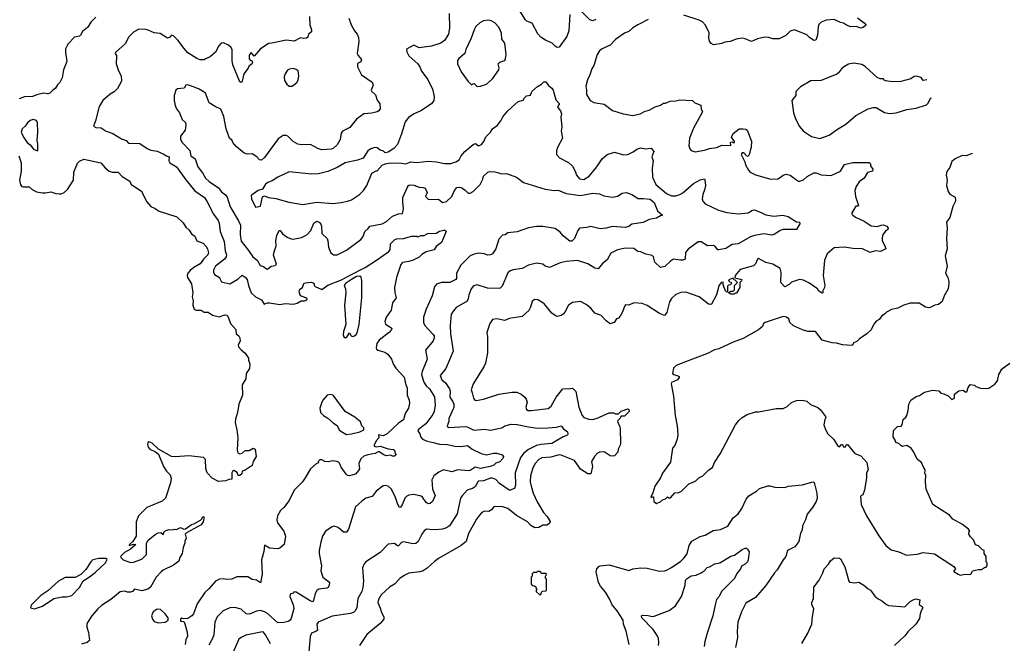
# Model space of a CAD drawing. Extents: x 1933546 to 2138868, y 524910 to 667279.
# Tile 450 of 466: x 2106111 to 2115737, y 608637 to 614735. Entities that reach past the tile are written whole.
import ezdxf

# ---------------------------------------------------------------- set-up
doc = ezdxf.new("R2010")
doc.units = 0

msp = doc.modelspace()

# ---------------------------------------------------------------- linework, layer by layer
at = {"layer": '0CON10XD'}
for points in [[(2110311.4, 614795), (2110313.1, 614655), (2110303.1, 614595), (2110265, 614530.8), (2110230, 614505), (2110137.5, 614475), (2110015, 614461.5), (2109965, 614485.8), (2109893, 614447), (2109895, 614420), (2109915, 614382.5), (2110004.2, 614305), (2110024.3, 614274.3), (2110040.6, 614230.6), (2110101.1, 614151.1), (2110145.4, 614055.4), (2110164.4, 613985), (2110160.6, 613945), (2110137, 613913), (2110033.3, 613845), (2109966.3, 613813.7), (2109910.9, 613779.1), (2109879.4, 613735), (2109845, 613620), (2109804.1, 613515.9), (2109770, 613475), (2109715, 613440), (2109683.6, 613433.6), (2109668.3, 613448.3), (2109635, 613460.8), (2109605, 613482), (2109583.9, 613483.9), (2109545, 613471.9), (2109515, 613454.3), (2109467.8, 613382.2), (2109415, 613360), (2109293.3, 613335), (2109215, 613288.6), (2109125, 613251.9), (2109031.3, 613228.7), (2108965, 613223.1), (2108745, 613247.1), (2108633.5, 613196.5), (2108580.2, 613159.8), (2108538.2, 613141.8), (2108515, 613126), (2108485, 613078.8), (2108443.9, 613066.1), (2108373.9, 613016.1), (2108376.7, 612985), (2108415, 612903.3), (2108465, 612912.5), (2108486, 613004), (2108505, 613013.8), (2108545, 612996), (2108615, 612986), (2108741.7, 612951.7), (2108878.3, 612928.3), (2109015, 612951.4), (2109175, 612937.1), (2109255, 612947.1), (2109315, 612959.2), (2109355.5, 612974.5), (2109433.8, 613025), (2109473.3, 613065), (2109506.2, 613115), (2109555, 613233.3), (2109595, 613257.5), (2109605, 613257.5), (2109655, 613311.2), (2109684.1, 613325.9), (2109735, 613334.2), (2109845, 613331.4), (2109885, 613324.4), (2109935, 613344.2), (2109995, 613340), (2110105, 613351.2), (2110185, 613345.8), (2110265, 613330), (2110325, 613330), (2110375, 613344), (2110406.2, 613365), (2110427.7, 613402.3), (2110464.2, 613445.8), (2110543.8, 613515), (2110565.7, 613525.7), (2110595, 613502), (2110625, 613513.8), (2110648, 613545), (2110669.7, 613590.3), (2110713.8, 613635), (2110735, 613666.7), (2110781.9, 613705), (2110815.5, 613745), (2110835, 613783.8), (2110885, 613843.8), (2110985.9, 613934.1), (2111033.3, 613946.7), (2111045, 613970), (2111065, 613990), (2111105, 613997.5), (2111118.3, 614031.7), (2111175, 614083.3), (2111212.5, 614105), (2111235, 614126.7), (2111255, 614127.5), (2111280.4, 614090.5), (2111314.2, 614064.2), (2111326, 614045), (2111352.3, 613952.3), (2111386.7, 613915), (2111386.7, 613905), (2111370, 613885), (2111371.2, 613875), (2111397.8, 613845), (2111406.4, 613815), (2111403.1, 613785), (2111410.8, 613685), (2111406.2, 613645), (2111417.5, 613575), (2111370, 613485), (2111358.3, 613451.7), (2111358.3, 613418.3), (2111390, 613385), (2111475, 613340), (2111515, 613303.3), (2111542, 613255), (2111556, 613215), (2111585, 613180), (2111625, 613172.9), (2111679.2, 613205), (2111754.3, 613295.7), (2111806.7, 613375), (2111855, 613416.7), (2111925, 613440), (2112014.1, 613414.1), (2112055, 613415.8), (2112107.6, 613442.4), (2112145, 613469.4), (2112185, 613481.9), (2112225, 613473.1), (2112285, 613477.5), (2112311.4, 613445), (2112292.1, 613395), (2112303.1, 613355), (2112294.3, 613284.3), (2112297.5, 613195), (2112330.8, 613125), (2112435, 613034.2), (2112485, 613012.5), (2112525.8, 613014.2), (2112565, 613025.7), (2112595, 613041.4), (2112697.3, 613132.7), (2112765, 613167.8), (2112805, 613178.8), (2112810.7, 613170.7), (2112815.6, 613115), (2112807.2, 613072.8), (2112788.1, 613025), (2112782.9, 612985), (2112790.3, 612960.3), (2112813.4, 612933.4), (2112943.9, 612873.9), (2113025, 612849.1), (2113135, 612836.4), (2113232.5, 612847.5), (2113275, 612872.9), (2113294.3, 612875.7), (2113365.8, 612845), (2113407.1, 612827.1), (2113485, 612814.1), (2113573, 612823), (2113625, 612810), (2113705, 612760), (2113730, 612755), (2113740, 612745), (2113705, 612682.5), (2113575, 612684.2), (2113545, 612672.5), (2113495, 612638), (2113465, 612628), (2113385, 612640.9), (2113295, 612624.5), (2113255, 612612.5), (2113135, 612544.4), (2113075, 612537.1), (2113015, 612497.5), (2112945, 612484.2), (2112935, 612486.2), (2112912, 612515), (2112895, 612525.7), (2112835, 612522.7), (2112775, 612564.5), (2112745, 612562.5), (2112645, 612490), (2112620.9, 612459.1), (2112617.1, 612392.9), (2112595, 612382.5), (2112572.4, 612382.4), (2112503.3, 612395), (2112472, 612375), (2112418.3, 612321.7), (2112375, 612311.2), (2112322, 612365), (2112306.7, 612415), (2112295, 612428.6), (2112231.2, 612441.2), (2112185, 612466), (2112155, 612468.8), (2112115, 612498), (2112035, 612501.2), (2111955, 612485.8), (2111889.3, 612450.7), (2111853.9, 612386.1), (2111809.1, 612350.9), (2111765, 612298.8), (2111734.2, 612304.2), (2111665, 612348.8), (2111565, 612381.1), (2111455, 612370), (2111395, 612356.9), (2111289.6, 612310.5), (2111247.5, 612325), (2111225, 612343.3), (2111165, 612353.8), (2111084.5, 612335.5), (2111025, 612301.1), (2110935, 612290.4), (2110905, 612278.5), (2110885, 612259.2), (2110829.4, 612130.6), (2110809.1, 612110.9), (2110793.4, 612106.6), (2110685, 612108.8), (2110585, 612143.1), (2110547.1, 612132.9), (2110525.4, 612104.5), (2110503.1, 612045), (2110496.5, 612005), (2110485, 611984.3), (2110379.1, 611920.9), (2110350.8, 611889.2), (2110330.8, 611855), (2110320, 611745), (2110321.4, 611665), (2110350, 611495), (2110277.5, 611325), (2110221.9, 611255), (2110237.3, 611215), (2110275, 611184.4), (2110313.6, 611125), (2110318.2, 611105), (2110315.3, 611045), (2110343.6, 611005), (2110356.2, 610976.2), (2110355, 610943.3), (2110305.7, 610835), (2110305.8, 610805), (2110288.8, 610765), (2110293.1, 610753.1), (2110307.3, 610747.3), (2110465, 610756.9), (2110485, 610754.3), (2110551.7, 610721.7), (2110655, 610731.9), (2110715, 610720), (2110825, 610743.5), (2110855, 610764.4), (2110915, 610780.5), (2110973.8, 610776.2), (2111085, 610752.7), (2111175, 610741.8), (2111275, 610742.7), (2111358.5, 610751.5), (2111405, 610763.8), (2111426.2, 610735), (2111466, 610705), (2111471.2, 610685), (2111467.7, 610672.3), (2111425, 610655.6), (2111315, 610592.5), (2111205, 610581)], [(2111488, 614785), (2111479.2, 614625), (2111458.8, 614571.2), (2111385, 614467.5), (2111367, 614463), (2111345, 614476.2), (2111316.6, 614506.6), (2111251.2, 614535), (2111205.8, 614565.8), (2111177.7, 614597.7), (2111120, 614700), (2111069.7, 614719.7), (2111055, 614732.5), (2110977.9, 614857.9)], [(2111745, 614737.5), (2111715, 614724.2), (2111684.5, 614734.5), (2111602.5, 614815)], [(2106855, 614760), (2106810, 614715), (2106775, 614657.5), (2106725, 614620), (2106706.4, 614583.6), (2106695, 614573.8), (2106647, 614563), (2106585, 614497.5), (2106572.5, 614475), (2106560.7, 614449.3), (2106558.8, 614415), (2106573, 614327), (2106538.8, 614245), (2106527.5, 614165), (2106505, 614120), (2106481.7, 614098.3), (2106463, 614067), (2106434.1, 614045.9), (2106406.7, 614015), (2106385, 614010.8), (2106345, 614015.8), (2106278.8, 614001.2), (2106235, 613984), (2106157.7, 613982.3), (2106105, 613960)], [(2108943.3, 614765), (2108948, 614685), (2108962.9, 614635), (2108962.5, 614615), (2108936, 614595), (2108929.5, 614565), (2108915, 614554.8), (2108885, 614550), (2108855, 614556.9), (2108795, 614523.5), (2108715, 614535.8), (2108575.5, 614504.5), (2108545, 614502.9), (2108461.9, 614448.1), (2108445, 614426.7), (2108405, 614380), (2108375, 614413.3), (2108355, 614389.2), (2108353.5, 614353.5), (2108365, 614340), (2108380, 614335), (2108387, 614313), (2108379.3, 614300.7), (2108353.3, 614285), (2108345, 614260), (2108303.3, 614205), (2108285.8, 614135), (2108275, 614121.2), (2108265, 614126.7), (2108194, 614295), (2108188, 614335), (2108188.8, 614445), (2108175, 614466.2), (2108145, 614490), (2108105, 614507.5), (2108080, 614505), (2108059.3, 614480.7), (2108025, 614417.5), (2107975, 614373.3), (2107926.4, 614353.6), (2107915, 614343.3), (2107875, 614343.8), (2107842.5, 614355), (2107755, 614410), (2107715, 614455.8), (2107662.1, 614532.1), (2107615, 614576), (2107595, 614582.5), (2107577.5, 614565), (2107555, 614554), (2107485, 614600), (2107425, 614606), (2107367.5, 614632.5), (2107345, 614639.1), (2107275, 614641.2), (2107225, 614613.8), (2107176, 614565), (2107145, 614503.8), (2107046.7, 614415), (2107043.8, 614405), (2107057.5, 614385), (2107056, 614305), (2107078.8, 614235), (2107103.8, 614185), (2107106.7, 614135), (2107067.7, 614062.3), (2107035, 614030), (2106995, 614006.2), (2106924.2, 613945), (2106888.8, 613885), (2106853.8, 613745), (2106833.3, 613695), (2106855, 613682.5), (2106907.7, 613677.7), (2106956.2, 613645), (2107022.4, 613622.4), (2107105, 613571.4), (2107152.5, 613555), (2107175, 613528.8), (2107285, 613523.1), (2107358, 613475), (2107395, 613458.9), (2107455, 613449.4), (2107515, 613423.1), (2107545, 613402.9), (2107572, 613395), (2107569.4, 613355), (2107577.5, 613335), (2107645.8, 613295.8), (2107735, 613168.6), (2107822.6, 613062.6), (2107917.1, 612997), (2107944.6, 612955), (2108004.6, 612835), (2108051.2, 612771.2), (2108061.8, 612745), (2108071.2, 612665), (2108108.8, 612565), (2108121.2, 612475), (2108133.8, 612435), (2108128.7, 612415), (2108113.1, 612395), (2108024.8, 612325.2), (2108004.7, 612285.3), (2108004.6, 612265), (2108014.5, 612245), (2108064, 612215), (2108072.3, 612197.7), (2108085, 612170.8), (2108165, 612152.2), (2108243.5, 612196.5), (2108285, 612236), (2108316.7, 612216.7), (2108334, 612194), (2108347.9, 612135), (2108375.6, 612065), (2108415, 612025.7), (2108475, 611996.7), (2108501.2, 611955), (2108535, 611966.7), (2108553.6, 611966.4), (2108655, 611948.8), (2108705, 611959.2), (2108785, 611954), (2108825, 611964.2), (2108863.1, 611986.9), (2108895, 611987.3), (2108917.5, 611995), (2108922, 612005), (2108910, 612015), (2108855.5, 612035.5), (2108844.3, 612075), (2108850.9, 612099.1), (2108876.7, 612115), (2108890, 612155), (2108905, 612163.3), (2108965, 612167.5), (2108981.7, 612161.7), (2108990, 612155), (2108990, 612135), (2109000, 612125), (2109065, 612096.2), (2109125, 612140.6), (2109257.2, 612192.8), (2109329.1, 612229.1), (2109487.5, 612312.5), (2109610.6, 612389.4), (2109721, 612469), (2109733.7, 612486.3), (2109735.8, 612545), (2109775, 612582.5), (2109795, 612592), (2109865, 612594.2), (2109945, 612617.1), (2109995, 612617.5), (2110005, 612612.5), (2110033.8, 612626.2), (2110065, 612626.2), (2110100, 612645), (2110182.3, 612647.7), (2110215, 612668), (2110257, 612677), (2110267, 612677), (2110280, 612665), (2110233.6, 612556.4), (2110181.7, 612518.3), (2110162.5, 612485), (2110085, 612464), (2110041.1, 612438.9), (2110015.7, 612414.3), (2109956.9, 612385), (2109915, 612370), (2109855, 612359.4), (2109838.2, 612341.8), (2109796.4, 612213.6), (2109776.4, 612115), (2109777.5, 612067.5), (2109792.9, 612015), (2109756.9, 611965), (2109743.5, 611895), (2109693.5, 611825), (2109681.1, 611785), (2109687.6, 611757.6), (2109740, 611725), (2109748.8, 611715), (2109746.2, 611705), (2109725, 611678.6), (2109625, 611602.9), (2109602.6, 611567.4), (2109596.6, 611526.6), (2109600, 611515), (2109613.9, 611503.9), (2109681.2, 611485), (2109710.6, 611465), (2109745.4, 611415.4), (2109764.2, 611365), (2109787, 611327), (2109869.1, 611239.1), (2109885.5, 611165.5), (2109899.2, 611135), (2109900, 611065), (2109918, 611015), (2109921.2, 610985), (2109911.2, 610935), (2109880.8, 610885), (2109865, 610823.8), (2109816.3, 610793.7), (2109705, 610685.7), (2109665, 610666.2), (2109620, 610675), (2109621.2, 610645), (2109595, 610616.7), (2109576.2, 610575), (2109577.5, 610565), (2109595, 610558.8), (2109634.3, 610565.7), (2109715, 610540), (2109765, 610533.3), (2109776.7, 610525), (2109783, 610493), (2109790, 610485), (2109785, 610473.3), (2109775, 610467.5), (2109755, 610467.5), (2109735, 610476.2), (2109695, 610471.9), (2109670.7, 610480.7), (2109625, 610511.2), (2109615, 610511.2), (2109585, 610493.8), (2109515, 610481.2), (2109475, 610466), (2109447.7, 610442.3), (2109426.7, 610395), (2109433.8, 610345), (2109424.1, 610325.9), (2109395, 610292.5), (2109333.6, 610276.4), (2109315, 610278.8), (2109301.4, 610291.4), (2109255, 610360), (2109239.2, 610399.2), (2109225, 610411.4), (2109175, 610422.9), (2109126.8, 610413.2), (2109094.3, 610414.3), (2109065, 610430), (2109045, 610430), (2109030, 610415), (2109032.5, 610405), (2109025, 610397.5), (2109008.8, 610391.2), (2108953.3, 610345), (2108903.3, 610255), (2108875, 610216.7), (2108793.3, 610135), (2108746.2, 610035), (2108693.9, 609966.1), (2108660, 609935), (2108631.2, 609885), (2108626, 609845), (2108632, 609815), (2108693.3, 609735), (2108711.2, 609685), (2108696, 609605), (2108655, 609566.2), (2108635, 609561.4), (2108555, 609567.5), (2108504.2, 609595.8), (2108498.2, 609535), (2108474.5, 609455), (2108482, 609315), (2108465, 609230), (2108425, 609256), (2108385, 609260), (2108341.7, 609288.3), (2108235, 609287.5), (2108185, 609263.3), (2108135, 609260), (2108105, 609268), (2108065, 609264.2), (2108026.2, 609245), (2107961.2, 609168.8), (2107921.2, 609135)], [(2109330.6, 614750.6), (2109352.5, 614685), (2109385, 614626.7), (2109411.2, 614595), (2109425, 614560), (2109427.3, 614522.7), (2109410.8, 614405), (2109418.8, 614385), (2109452.5, 614345), (2109446.4, 614323.6), (2109413, 614307), (2109412.7, 614272.7), (2109453.3, 614195), (2109555.7, 614125.7), (2109566, 614095), (2109546.2, 614045), (2109550, 614035), (2109589.5, 613999.5), (2109607.3, 613947.3), (2109631.7, 613911.7), (2109635.9, 613864.1), (2109623.3, 613845), (2109605.5, 613834.5), (2109555, 613820.6), (2109476.4, 613813.6), (2109405, 613762.5), (2109338.6, 613681.4), (2109266, 613645), (2109252.9, 613625), (2109243.1, 613565), (2109229.4, 613535), (2109215, 613512.9), (2109175, 613474.3), (2109155, 613467.5), (2109065.9, 613464.1), (2109025.8, 613475.8), (2108955, 613513.8), (2108865, 613511.2), (2108829.6, 613519.5), (2108785, 613544), (2108732.5, 613595), (2108715, 613603.3), (2108686.1, 613603.9), (2108638.8, 613571.2), (2108505, 613386.7), (2108475, 613360), (2108455, 613363.8), (2108428.8, 613395), (2108385, 613424.3), (2108335, 613420.8), (2108305, 613430.8), (2108226.2, 613496.2), (2108194.2, 613535), (2108190, 613555), (2108163.1, 613575), (2108129.2, 613669.2), (2108107.9, 613787.9), (2108079.2, 613859.2), (2108022, 613885), (2107965, 613922.9), (2107926.7, 614015), (2107915, 614027.1), (2107866.8, 614056.8), (2107811.7, 614078.3)], [(2110585, 614082.5), (2110615, 614083.8), (2110675.5, 614104.5), (2110735, 614157.5), (2110795, 614243.3), (2110797.1, 614265), (2110788.8, 614305), (2110805, 614318.8), (2110852.7, 614337.3), (2110862, 614355), (2110868, 614395), (2110853.3, 614505), (2110826.2, 614545), (2110822.3, 614602.3), (2110795, 614662.5), (2110755, 614704), (2110720, 614725), (2110695, 614731.4), (2110645, 614724.3), (2110610, 614705), (2110571.9, 614668.1), (2110553.4, 614636.6), (2110526.1, 614553.9), (2110472.9, 614445), (2110462, 614405), (2110403.3, 614355), (2110390, 614335), (2110392.5, 614305), (2110426.2, 614225), (2110495, 614130), (2110525, 614102.5), (2110535, 614100), (2110541.7, 614108.3), (2110555, 614110), (2110585, 614082.5)], [(2112255, 614736.2), (2112155, 614686), (2112105, 614655.8), (2112065, 614620), (2112025, 614602), (2111935, 614541.2), (2111885, 614486), (2111805, 614451.2), (2111778.3, 614431.7), (2111756.2, 614395), (2111724.1, 614285.9), (2111706, 614255), (2111686.2, 614195), (2111662.7, 614147.3), (2111646.2, 614085), (2111654, 614045), (2111653.3, 614005), (2111688.8, 613945), (2111725.5, 613925.5), (2111825, 613909.4), (2111905, 613847.5), (2112010, 613815), (2112105, 613798.8), (2112175.6, 613814.4), (2112225, 613841.2), (2112265, 613849.2), (2112295, 613866), (2112325, 613884.2), (2112375, 613898.8), (2112405, 613917.5), (2112425, 613918.8), (2112470.7, 613939.3), (2112525, 613940.6), (2112565, 613952.9), (2112690, 613945), (2112712.3, 613922.3), (2112769.6, 613899.5), (2112774, 613865), (2112786.2, 613835), (2112698.6, 613675), (2112658.8, 613575), (2112652.3, 613502.3), (2112661.7, 613471.7), (2112675, 613457.5), (2112715, 613443.8), (2112805, 613459.2), (2112855, 613475.8), (2112925, 613484.3), (2112975, 613508.8), (2113062.5, 613505), (2113061.7, 613538.3), (2113075, 613540), (2113085, 613530), (2113100, 613535), (2113100, 613545), (2113070, 613585), (2113085, 613622.5), (2113145, 613667.5), (2113185, 613669.2), (2113210, 613665), (2113222.5, 613655), (2113265, 613547.5), (2113261.2, 613485), (2113252.5, 613455), (2113246, 613425), (2113231.7, 613398.3), (2113215, 613403.3), (2113191.7, 613431.7), (2113175, 613432.5), (2113164.3, 613415.7), (2113201.2, 613345), (2113206.2, 613315), (2113235, 613262.5), (2113253.9, 613243.9), (2113305, 613216.7), (2113455, 613176.7), (2113525, 613178.8), (2113575, 613216), (2113605, 613225.8), (2113643.3, 613215), (2113695, 613174.2), (2113725, 613156.7), (2113736.4, 613156.4), (2113775, 613170), (2113808.7, 613201.3), (2113875, 613238.5), (2113897.8, 613237.8), (2113947, 613217), (2114045, 613210), (2114136.2, 613255), (2114175, 613318), (2114255, 613338), (2114415, 613340), (2114427.5, 613325), (2114427.5, 613305), (2114452.5, 613275), (2114447.5, 613255), (2114398.3, 613241.7), (2114365.4, 613184.6), (2114319.3, 613150.7), (2114287.4, 613102.6), (2114275.8, 613065), (2114280.8, 613005), (2114311.7, 612918.3), (2114305, 612912.5), (2114285, 612912.5), (2114247.5, 612845), (2114247.5, 612835), (2114255, 612822.5), (2114282.5, 612805), (2114366.4, 612766.4), (2114435, 612718), (2114495, 612712), (2114533, 612727), (2114555, 612728), (2114587, 612717), (2114600, 612695), (2114597.5, 612685), (2114575, 612668.8), (2114550, 612635), (2114543.6, 612603.6), (2114543.3, 612575), (2114573.3, 612515), (2114577.5, 612495), (2114525, 612470), (2114476.4, 612473.6), (2114425, 612457.1), (2114345, 612499.2), (2114275, 612494.5), (2114175, 612511.5), (2114072.5, 612505), (2114006.7, 612445), (2113980, 612385), (2113965.7, 612235), (2113980.8, 612135), (2113978.8, 612115), (2113963.3, 612085), (2113962.5, 612065), (2113955, 612060), (2113925, 612081.2), (2113912, 612105), (2113825, 612160.6), (2113775, 612187.1), (2113735, 612195.6), (2113655, 612167.5), (2113635, 612144.2), (2113592.3, 612122.3), (2113552.5, 612165), (2113556.4, 612263.6), (2113545, 612302.5), (2113472.5, 612345), (2113405, 612362.2), (2113335, 612398.6), (2113324.2, 612395), (2113305, 612349.2), (2113285, 612327.5), (2113156.2, 612293.8), (2113104.3, 612235), (2113101.7, 612211.7), (2113170, 612195), (2113168.3, 612181.7), (2113150, 612165), (2113150, 612115), (2113118.3, 612061.7), (2113105, 612060), (2113095, 612050), (2113065, 612050), (2113040, 612065), (2113065, 612080), (2113085, 612080), (2113100, 612095), (2113100, 612135), (2113130, 612165), (2113105, 612187.5), (2113091.7, 612191.7), (2113087.5, 612207.5), (2113050, 612195), (2113040, 612185), (2113051.7, 612171.7), (2113068.3, 612168.3), (2113070, 612155), (2113058.3, 612141.7), (2113041.7, 612138.3), (2113031.7, 612128.3), (2113030, 612075), (2113025, 612070), (2113010, 612085), (2112997.5, 612115), (2112987.5, 612145), (2112988.3, 612168.3), (2112970, 612165), (2112945, 612133.8), (2112924, 612045), (2112875, 611953.8), (2112865, 611948.8), (2112845, 611953.8), (2112755, 612025.8), (2112625, 612070.8), (2112575, 612068.8), (2112525, 612048.8), (2112485, 612007.5), (2112463.8, 611975), (2112437.3, 611872.7), (2112415, 611843.8), (2112365, 611862), (2112245, 611940), (2112195, 611959.2), (2112115, 611966.7), (2112066.4, 611943.6), (2112033.6, 611946.4), (2112019.2, 611925), (2112009.2, 611885), (2111980, 611835), (2111965, 611817.5), (2111945, 611810), (2111923.8, 611775), (2111885, 611761.2), (2111845, 611790), (2111795, 611841.2), (2111735, 611865.8), (2111695, 611914), (2111650.3, 611950.3), (2111595, 611978), (2111515, 611970), (2111475, 611942.5), (2111441.2, 611875), (2111425, 611856.7), (2111405.9, 611844.1), (2111365, 611834), (2111345, 611841.2), (2111314.5, 611864.5), (2111242.7, 611952.7), (2111225.7, 611965.7), (2111175.7, 611995.7), (2111145, 611998), (2111120.3, 611979.7), (2111104, 611924), (2111087.6, 611892.4), (2111025, 611832.5), (2110895, 611811.9), (2110855, 611794), (2110775, 611808.8), (2110735, 611802.5), (2110706.1, 611763.9), (2110677.5, 611675), (2110683.3, 611635), (2110686.1, 611476.1), (2110664.2, 611375.8), (2110649.7, 611340.3), (2110544.2, 611175), (2110524.2, 611115), (2110533.8, 611085), (2110548, 611035), (2110561.2, 611015), (2110575, 611010), (2110645.7, 611025), (2110795, 611073.5), (2110925.4, 611094.6), (2110971.9, 611091.9), (2111015, 611074.2), (2111049.2, 611045), (2111062.9, 611025), (2111071.9, 610995), (2111060, 610945), (2111064.4, 610924.4), (2111083.2, 610913.2), (2111115, 610912.9), (2111276.4, 610933.6), (2111305.8, 610955), (2111356.2, 611045), (2111421.2, 611125), (2111445, 611129.2), (2111475, 611124.3), (2111515, 611130.8), (2111549.7, 611099.7), (2111577.1, 610945), (2111609.2, 610865), (2111625, 610844), (2111675, 610829.4), (2111715, 610827.1), (2111765, 610840.6), (2111828.6, 610871.4), (2111875, 610892.5), (2111915, 610892.5), (2111935, 610882.5), (2111965, 610880), (2111991.7, 610908.3), (2112055, 610930), (2112065.7, 610925), (2112069.4, 610905), (2112025, 610860), (2111990, 610860), (2111978.8, 610835), (2111958.8, 610815), (2111956.2, 610805), (2111978, 610755), (2111980.6, 610735), (2111985.5, 610595), (2111983.1, 610575), (2111963.5, 610535), (2111958.9, 610505), (2111925, 610471.9), (2111905, 610465.7), (2111885, 610470), (2111825, 610510), (2111780, 610505), (2111760, 610495), (2111730, 610465), (2111701.4, 610415), (2111711.4, 610365), (2111695.8, 610294.2), (2111666.1, 610296.1), (2111595, 610340), (2111535.5, 610425.5), (2111405, 610478.1), (2111385, 610478.9), (2111305, 610459.1), (2111215, 610451.9), (2111185, 610434), (2111150.8, 610395), (2111126.8, 610353.2), (2111104.4, 610275), (2111103.1, 610215), (2111111.9, 610175), (2111131.9, 610105), (2111170.2, 610020.2), (2111230.6, 609915), (2111267.7, 609877.6), (2111297.8, 609827.8), (2111291.7, 609808.3), (2111265, 609791.5), (2111225, 609793.6), (2111185, 609768.2), (2111147.2, 609767.2), (2111109.6, 609789.6), (2111077.1, 609825), (2110967.4, 609887.4), (2110885, 609957.1), (2110835, 609971.4), (2110755, 609974), (2110745, 609971.2), (2110725, 609942), (2110696.7, 609925), (2110655, 609930), (2110630, 609915), (2110605, 609888.8), (2110577.2, 609852.8), (2110497.8, 609712.2), (2110475.8, 609634.2)], [(2114303.1, 614753.1), (2114366.7, 614705), (2114382.5, 614685), (2114380, 614675), (2114355, 614657.5), (2114335, 614653.8), (2114287.7, 614667.7), (2114235, 614665.6), (2114195, 614680.9), (2114165, 614700.9), (2114135, 614706.7), (2114075, 614735.7), (2113995, 614729.2), (2113945, 614711.2), (2113925, 614687.5), (2113918, 614665), (2113912, 614585), (2113893.9, 614536.1), (2113875, 614531.2), (2113832.2, 614562.2), (2113805, 614586.2), (2113685, 614636), (2113645, 614623.8), (2113599.8, 614580.2), (2113535, 614546.9), (2113475, 614548.6), (2113435, 614560.8), (2113395, 614564), (2113322.6, 614547.4), (2113265, 614520.8), (2113205, 614549.2), (2113175, 614555.6), (2113115, 614543.3), (2113056.9, 614523.1), (2113004.6, 614515.4), (2112975, 614502.2), (2112895, 614490.8), (2112871.7, 614501.7), (2112856.2, 614525), (2112847.1, 614557.1), (2112850, 614605), (2112815, 614682.5), (2112785, 614713.3), (2112755, 614732), (2112605, 614780)], [(2114979.5, 614145.8), (2114945, 614140), (2114925, 614170), (2114875, 614183.3), (2114855, 614180), (2114823.9, 614156.1), (2114725, 614130), (2114645, 614128.8), (2114577, 614137), (2114563.6, 614143.6), (2114555, 614157.5), (2114523, 614157), (2114495, 614170), (2114375.8, 614275.8), (2114345, 614295.8), (2114265, 614310.8), (2114215, 614299.2), (2114175, 614276.2), (2114146.7, 614255), (2114116.7, 614215), (2114098.3, 614201.7), (2113945, 614141.2), (2113844.1, 614135.9), (2113745, 614080), (2113702.5, 614035), (2113697.5, 614025), (2113700, 613995), (2113660, 613945), (2113677, 613823), (2113691.2, 613775), (2113731.2, 613695), (2113772.5, 613645), (2113852.3, 613592.3), (2113935, 613573.8), (2114024.2, 613605.8), (2114105, 613666), (2114188.8, 613715), (2114285, 613798), (2114406.1, 613863.9), (2114455, 613876.7), (2114485, 613876.2), (2114565, 613828.8), (2114615, 613818.8), (2114680, 613825), (2114785, 613857.5), (2114875, 613870), (2114975, 613901.2), (2114991.2, 613918.8), (2115015, 613968.8), (2115025.9, 613970.1)], [(2108775, 614083.8), (2108819.5, 614120.5), (2108832.7, 614145), (2108840.4, 614185), (2108832.5, 614235), (2108815, 614248.6), (2108785, 614256.9), (2108748.7, 614251.3), (2108730, 614240), (2108705.8, 614205), (2108698.1, 614175), (2108701.5, 614141.5), (2108723.8, 614105), (2108746.1, 614086.1), (2108775, 614083.8)], [(2107811.7, 614078.3), (2107752, 614098), (2107736.7, 614093.3), (2107720, 614065), (2107655, 614060), (2107638.8, 614045), (2107622, 613995), (2107620, 613945), (2107631.2, 613895), (2107644.3, 613864.3), (2107672, 613825), (2107700.3, 613760.3), (2107731.2, 613731.2), (2107737, 613707), (2107727.5, 613655), (2107683.1, 613595), (2107682.2, 613565), (2107700, 613535), (2107774.4, 613455), (2107784.4, 613405), (2107825.6, 613375), (2107852.7, 613295), (2107898.9, 613238.9), (2107928.8, 613185), (2107963.1, 613153.1), (2108055, 613090.6), (2108085, 613050.6), (2108123.1, 613023.1), (2108138.7, 612998.7), (2108167.5, 612905), (2108249.1, 612769.1), (2108268.9, 612725), (2108265.6, 612635.6), (2108275, 612570), (2108349.2, 612479.2), (2108390, 612415), (2108432.5, 612385), (2108463, 612333), (2108495, 612322), (2108525, 612298), (2108535, 612296.2), (2108570, 612325), (2108607.5, 612332.5), (2108622, 612345), (2108593.3, 612433.3), (2108597.5, 612465), (2108617, 612523), (2108616.8, 612575), (2108625, 612623.3), (2108647.5, 612675), (2108658.8, 612675), (2108682, 612642), (2108725, 612608.8), (2108765, 612590.8), (2108785, 612589.2), (2108865, 612606), (2108917.2, 612632.8), (2108956.2, 612675), (2108986, 612745), (2109015, 612764.2), (2109037.5, 612755), (2109055, 612736), (2109061.4, 612715), (2109063.8, 612645), (2109118, 612595), (2109124.2, 612574.2), (2109131.7, 612511.7), (2109154.3, 612454.3), (2109177.5, 612435), (2109215, 612437.1), (2109305, 612481.8), (2109445, 612586.2), (2109469.5, 612615), (2109485.7, 612665), (2109518.1, 612691.9), (2109535, 612717.5), (2109655, 612740), (2109697.7, 612762.3), (2109755, 612815.5), (2109815, 612835.6), (2109855, 612841.2), (2109864.5, 612885), (2109856.4, 612955), (2109858.2, 612995), (2109901.3, 613098.7), (2109912, 613115), (2109925, 613121.9), (2109965, 613115.5), (2110015, 613096.4), (2110055, 613094.4), (2110076.5, 613086.5), (2110093.5, 613045), (2110079.1, 613005), (2110105, 612981.5), (2110125, 612975.7), (2110205, 612979.2), (2110245, 612948), (2110285, 612957.5), (2110337.1, 613005), (2110361.1, 613065), (2110385.5, 613094.4), (2110415, 613097.3), (2110435, 613091.2), (2110467.7, 613067.7), (2110495, 613037.8), (2110515, 613038.9), (2110544.2, 613055), (2110612.5, 613125), (2110640, 613175), (2110645.8, 613205), (2110689.4, 613245), (2110705, 613250), (2110755, 613248.8), (2110825, 613227.7), (2110870.2, 613230.2), (2110967.5, 613195), (2111035, 613142.2), (2111247.6, 613077.6), (2111335, 613066.2), (2111375, 613069.6), (2111455, 613034.5), (2111595, 613017.5), (2111715, 613038.9), (2111778.8, 613031.2), (2111823.2, 613013.2), (2111905, 613000), (2111955, 613009.2), (2111999.8, 613040.2), (2112044.6, 613044.6), (2112095.9, 613025.9), (2112156.5, 612986.5), (2112205, 612988.2), (2112275, 612980), (2112315, 612946), (2112347.5, 612865), (2112397, 612823), (2112375, 612817.5), (2112337.5, 612795), (2112265, 612780), (2112205, 612752.2), (2112095, 612737.1), (2112065.5, 612714.5), (2112035, 612704.4), (2111905, 612713.9), (2111845, 612697.3), (2111785, 612690.6), (2111695, 612714.2), (2111655, 612703.1), (2111585, 612695.8), (2111568.1, 612675), (2111535, 612594.2), (2111509.3, 612569.3), (2111490.4, 612570.5), (2111460.9, 612590.9), (2111425, 612620.6), (2111395, 612656.9), (2111345, 612692.5), (2111225, 612711.4), (2111165, 612712.1), (2111085, 612699.4), (2110975, 612661.9), (2110885, 612650), (2110857.3, 612632.7), (2110831.7, 612628.3), (2110795, 612590), (2110766, 612494), (2110735, 612444.4), (2110715, 612435.7), (2110685, 612433.8), (2110655, 612446.7), (2110595, 612451.2), (2110555, 612442.9), (2110514.3, 612425), (2110424.7, 612335.3), (2110381.9, 612255), (2110380.8, 612205), (2110374.5, 612195.5), (2110315, 612164.4), (2110234.2, 612165.8), (2110185, 612148.8), (2110167.7, 612122.3), (2110144.6, 612035), (2110085.4, 611904.5), (2110057.5, 611825), (2110057.5, 611805), (2110059.2, 611775), (2110072, 611745), (2110150.3, 611660.3), (2110162.3, 611642.3), (2110162.9, 611625), (2110152.5, 611595), (2110078.5, 611505), (2110094.5, 611415), (2110044.6, 611295), (2110039.7, 611265), (2110060.7, 611190.8), (2110085, 611155.6), (2110118.1, 611125), (2110167.4, 611047.4), (2110173.9, 610965), (2110162.9, 610905), (2110149.2, 610875), (2110080.7, 610785), (2110007.8, 610725), (2110003.1, 610715), (2110024.4, 610685), (2110032.6, 610652.6), (2110050, 610635), (2110095, 610615.4), (2110152.3, 610602.4), (2110215, 610586), (2110295, 610582.9), (2110365, 610565.5), (2110425, 610562.9), (2110490, 610570), (2110535, 610534.3), (2110622.2, 610492.2), (2110675, 610481.4), (2110744, 610496), (2110775.4, 610495.4), (2110829.6, 610479.5), (2110841.2, 610465), (2110834, 610445), (2110805, 610410.8), (2110765, 610400), (2110745, 610378), (2110710, 610365), (2110615, 610347.1), (2110565, 610359.2), (2110515, 610328.5), (2110495, 610323.1), (2110395, 610334.2), (2110335, 610314.6), (2110255, 610332.8), (2110208.1, 610311.9), (2110160, 610275), (2110141.1, 610235), (2110148.1, 610145), (2110171.7, 610081.7), (2110146.2, 610025), (2110124.2, 610005.8), (2110105, 610001.9), (2110085, 610014.3), (2110047.8, 610067.8), (2110035.8, 610075.8), (2109965, 610091.3), (2109915.4, 610084.6), (2109894.7, 610075.3), (2109875, 610055.7), (2109849.8, 609990.2), (2109835, 609968.8), (2109825, 609966.7), (2109807.5, 609995), (2109783.6, 610063.6), (2109745, 610146), (2109712.5, 610175), (2109685, 610180.8), (2109665, 610177.5), (2109596, 610125), (2109555.7, 610074.3), (2109495, 610056.7), (2109455, 610028.8), (2109395, 609973.3), (2109324.3, 609755), (2109305.7, 609724.3), (2109277.5, 609725), (2109225, 609770), (2109185, 609782.5), (2109165, 609777.5), (2109102.5, 609735), (2109072.5, 609685), (2109056.2, 609626.2), (2109040, 609545), (2109040, 609515), (2109062.9, 609395), (2109054.6, 609345), (2109075.4, 609285.4), (2109138.8, 609235), (2109136, 609205), (2109125.7, 609184.3), (2109114.2, 609175.8), (2109035, 609165.5), (2109016.4, 609153.6), (2109000.4, 609125), (2108983.3, 609056.7), (2108975, 609043.3), (2108951.4, 609051.4), (2108815, 609137.5), (2108795, 609140), (2108783.6, 609126.4), (2108755, 609116.7), (2108753.8, 609095), (2108785.9, 609015), (2108791.5, 608978.5), (2108765, 608878.8), (2108755, 608862.5), (2108735, 608850), (2108695, 608840.8), (2108635, 608839.2), (2108535, 608927.3), (2108505, 608945.6), (2108465, 608957.5), (2108425, 608953.1), (2108357.7, 608922.3), (2108326.7, 608926.7), (2108275, 608970.5), (2108215, 608988.2), (2108165, 608984.4), (2108100.8, 608955), (2108042.5, 608895), (2108020, 608845), (2108009.1, 608720.9), (2107996.9, 608685), (2107960.5, 608619.5)], [(2106285, 613452.5), (2106290, 613455), (2106288.3, 613521.7), (2106281.2, 613555), (2106288.6, 613635), (2106286, 613725), (2106275, 613750), (2106242.3, 613757.7), (2106215, 613748.8), (2106186.2, 613725), (2106165.6, 613694.4), (2106135, 613666.7), (2106125.7, 613635), (2106147.1, 613585), (2106184.3, 613535), (2106212.6, 613512.6), (2106245, 613470), (2106285, 613452.5)], [(2106102.7, 613405), (2106125.3, 613335.3), (2106125.4, 613255), (2106110.6, 613165), (2106120.6, 613120.6), (2106133.8, 613105), (2106145, 613101.9), (2106205, 613100), (2106232, 613075), (2106275, 613053.3), (2106335, 613040.8), (2106365, 613040.8), (2106415, 613051.9), (2106464.6, 613034.7), (2106498, 613032), (2106517.7, 613032.3), (2106545, 613044.3), (2106578.1, 613075), (2106636.5, 613165), (2106640.8, 613245), (2106675, 613330.8), (2106695, 613352.9), (2106738.3, 613371.7), (2106905, 613335.7), (2106946.1, 613286.1), (2106985.4, 613255.4), (2107015, 613245.6), (2107073, 613243), (2107111.7, 613201.7), (2107187.5, 613155), (2107202.5, 613125), (2107232.5, 613105), (2107306.7, 613055), (2107311.2, 613035), (2107355, 612952.5), (2107395, 612907.5), (2107435, 612890), (2107475, 612863.3), (2107646.1, 612806.1), (2107709.6, 612749.5), (2107735, 612706.7), (2107767.4, 612677.4), (2107790.3, 612640.3), (2107825, 612618), (2107844.2, 612574.2), (2107905, 612550), (2107935, 612516.7), (2107947.1, 612495), (2107955.5, 612455), (2107951.4, 612435), (2107907.6, 612392.4), (2107875, 612346.9), (2107815, 612312.9), (2107777.4, 612282.6), (2107756, 612255), (2107750, 612235), (2107753.3, 612215), (2107791.7, 612151.7), (2107803.5, 612065), (2107797.7, 612025), (2107807.5, 611985), (2107804.4, 611945), (2107815.9, 611905.9), (2107835, 611893.3), (2107885, 611896.2), (2107915, 611874), (2107955, 611874), (2107995.8, 611845.8), (2108065, 611830), (2108115, 611848.6), (2108135, 611845.8), (2108145, 611836.7), (2108170.8, 611765), (2108224.2, 611705), (2108226.2, 611665), (2108253.1, 611643.1), (2108262.5, 611625), (2108268.3, 611591.7), (2108246.7, 611555), (2108250, 611535), (2108275, 611505.7), (2108315, 611474.3), (2108348.9, 611425), (2108349.2, 611405), (2108361.7, 611371.7), (2108359.2, 611325), (2108325.7, 611275), (2108322.5, 611225), (2108286.2, 611165), (2108290, 611065), (2108253.3, 610975), (2108241.8, 610895), (2108220.9, 610829.1), (2108217.9, 610795), (2108233.8, 610725), (2108243.1, 610645), (2108238.8, 610525), (2108245, 610500), (2108265, 610488.8), (2108285, 610496.2), (2108315, 610522.5), (2108355, 610523.3), (2108394.1, 610545.9), (2108413.8, 610535), (2108422.5, 610465), (2108393.8, 610415), (2108384.2, 610375), (2108315, 610331.2), (2108285, 610320), (2108282.5, 610295), (2108265, 610277.5), (2108247.5, 610277.5), (2108237.5, 610307.5), (2108205, 610327.5), (2108195, 610323.3), (2108184, 610305), (2108185, 610242.5), (2108155, 610238.8), (2108125, 610226.7), (2108055, 610220), (2107991.7, 610251.7), (2107943.3, 610305), (2107930, 610345), (2107926.7, 610435), (2107907.5, 610455), (2107765, 610469.4), (2107635, 610460.9), (2107595, 610464.5), (2107467.3, 610537.3), (2107405, 610592.9), (2107375, 610607.5), (2107365, 610600), (2107360.6, 610585), (2107367.1, 610555), (2107384, 610535), (2107440, 610510), (2107467.1, 610487.1), (2107517.3, 610365), (2107545, 610319.2), (2107581.4, 610285), (2107592.7, 610252.7), (2107586.2, 610205), (2107536.2, 610055), (2107505, 610026.9), (2107355, 609966.2), (2107272.5, 609885), (2107251.3, 609825), (2107250.5, 609685), (2107218.5, 609631.5), (2107183.8, 609605), (2107180, 609595), (2107225, 609608), (2107246.7, 609605), (2107195, 609557.5), (2107136.3, 609523.7), (2107096.7, 609485), (2107102.3, 609472.3), (2107124.3, 609454.3), (2107195, 609428.8), (2107225, 609430), (2107305, 609461.2), (2107350, 609505), (2107350, 609615), (2107368.8, 609645), (2107435, 609700), (2107465, 609716.2), (2107491.7, 609721.7), (2107510, 609705), (2107518.3, 609701.7), (2107520, 609725), (2107530, 609735), (2107565, 609748.8), (2107603, 609747), (2107625, 609753.3), (2107645, 609748.8), (2107685, 609770), (2107714.5, 609754.4), (2107732, 609758), (2107791.7, 609798.3), (2107815, 609805.6), (2107877.9, 609842.1), (2107891.2, 609855), (2107901.7, 609878.3), (2107910, 609875), (2107912.5, 609855), (2107903.8, 609825), (2107885.7, 609794.3), (2107741.7, 609718.3), (2107729.2, 609705), (2107737.5, 609665), (2107726.7, 609635), (2107726.7, 609615), (2107710, 609575), (2107700, 609515), (2107676.7, 609475), (2107668.3, 609441.7), (2107615, 609401.2), (2107515, 609352.5), (2107495, 609336.7), (2107446.4, 609283.6), (2107391.2, 609185), (2107365, 609166), (2107305, 609149.2), (2107235, 609166.7), (2107213.3, 609145), (2107194, 609136), (2107165, 609136), (2107135, 609148), (2107095, 609139.2), (2107003.3, 609065), (2106912.4, 609007.6), (2106875.4, 608974.6), (2106817.1, 608905), (2106775, 608841.2), (2106768.1, 608825), (2106767.5, 608795), (2106783.2, 608743.2), (2106793.8, 608665), (2106770, 608645), (2106715, 608628)], [(2115423.6, 613425.3), (2115365, 613403.8), (2115325, 613407.5), (2115255, 613373.3), (2115225, 613350), (2115205, 613290), (2115175, 613250), (2115168.8, 613215), (2115176.7, 613165), (2115173.3, 613115), (2115187.5, 613055), (2115205, 613027.5), (2115255, 613000), (2115258.3, 612971.7), (2115257.5, 612955), (2115235, 612910), (2115205, 612800), (2115173.3, 612755), (2115177.5, 612695), (2115171.4, 612595), (2115177.5, 612495), (2115160, 612425), (2115178.6, 612325), (2115161.2, 612255), (2115183.8, 612215), (2115195.8, 612175), (2115195.7, 612155), (2115187.5, 612105), (2115148.6, 612035), (2115130.8, 611979.2), (2115095, 611951.2), (2115056.8, 611943.2), (2115005, 611919.2), (2114967.5, 611925), (2114905, 611964), (2114815, 611964), (2114755, 611944.2), (2114695, 611914.2), (2114635, 611902), (2114585, 611876.7), (2114565.8, 611854.2), (2114540.4, 611839.5), (2114515, 611802.5), (2114483.6, 611786.4), (2114461.7, 611758.3), (2114435, 611702.5), (2114392.5, 611665), (2114322.5, 611615), (2114295, 611587.5), (2114263.6, 611576.4), (2114256.2, 611555), (2114245, 611548.8), (2114155, 611556.7), (2114095, 611573.3), (2114053.9, 611573.9), (2113955, 611600), (2113890, 611685), (2113815, 611686.7), (2113765, 611701.2), (2113675, 611741.2), (2113640, 611775), (2113631.7, 611811.7), (2113607.3, 611827.3), (2113575, 611832), (2113397.5, 611775), (2113383.8, 611765), (2113372.5, 611735), (2113335, 611703.3), (2113183.6, 611616.4), (2113085, 611583.3), (2112945, 611516.7), (2112904.1, 611505.9), (2112835, 611471.2), (2112620.7, 611390.7), (2112527.5, 611355), (2112501.7, 611328.3), (2112493.8, 611275), (2112505, 611264.2), (2112545, 611253.8), (2112556.7, 611245), (2112557.5, 611235), (2112542.5, 611215), (2112485, 611186), (2112480, 611175), (2112502, 611055), (2112518.8, 610865), (2112540, 610765), (2112546.2, 610675), (2112538.8, 610635), (2112515, 610570), (2112493, 610547), (2112475, 610410), (2112395, 610302.5), (2112376.2, 610255), (2112320, 610175), (2112301.7, 610108.3), (2112280, 610065), (2112285, 610060), (2112295, 610070), (2112308.3, 610068.3), (2112310, 610025), (2112337, 610003), (2112380, 610025), (2112395, 610040), (2112425, 610050), (2112445, 610070), (2112455, 610060), (2112475, 610060), (2112515, 610110), (2112555, 610112.5), (2112580, 610125), (2112653.6, 610196.4), (2112695, 610212.5), (2112720, 610225), (2112750, 610255), (2112790, 610275), (2112847, 610333), (2112883, 610357), (2112903.3, 610405), (2112960.7, 610489.3), (2113108.8, 610775), (2113140, 610815), (2113174.2, 610845.8), (2113224.1, 610875.9), (2113305, 610901.2), (2113335, 610901.2), (2113505, 610933.8), (2113575, 610933.3), (2113615, 610952), (2113655, 610991.2), (2113705, 611010), (2113765, 611013.3), (2113806.4, 611006.4), (2113843, 610973), (2113915, 610942.5), (2113939.3, 610919.3), (2113990, 610855), (2113992.5, 610845), (2113982.5, 610825), (2113973.3, 610775), (2113989.3, 610729.3), (2114013.3, 610685), (2114069.3, 610629.3), (2114105, 610570), (2114125, 610557.5), (2114145, 610580), (2114155, 610580), (2114165, 610560), (2114175, 610557.5), (2114185, 610560), (2114195, 610580), (2114205, 610580), (2114275, 610492.5), (2114335, 610470), (2114392.5, 610405), (2114407.5, 610335), (2114388.8, 610305), (2114390, 610255), (2114370, 610135), (2114355, 610090), (2114332.5, 610075), (2114338.8, 609995), (2114391.2, 609885), (2114509.6, 609689.5), (2114578.8, 609595), (2114632.3, 609552.3), (2114705, 609531.2), (2114780.7, 609500.7), (2114885, 609508.8), (2114945, 609523.8), (2115055, 609511.2), (2115245, 609387.5), (2115260, 609365), (2115243, 609347), (2115245, 609340), (2115285, 609312.5), (2115305, 609302.5), (2115355, 609312.5), (2115399.3, 609310.7), (2115413, 609317), (2115425, 609347.5), (2115485, 609360), (2115515, 609360), (2115541.7, 609378.3), (2115558.3, 609381.7), (2115570, 609395), (2115570, 609425), (2115560, 609435), (2115560, 609485), (2115540, 609515), (2115540, 609545), (2115525, 609550), (2115485, 609590), (2115455, 609600), (2115435, 609650), (2115405, 609680), (2115390, 609705), (2115390, 609725), (2115400, 609735), (2115387.5, 609755), (2115328.3, 609798.3), (2115235, 609852.5), (2115200.7, 609890.7), (2115037.5, 609995), (2114973.3, 610145), (2114966.7, 610215), (2114970, 610285), (2114960, 610295), (2114962.5, 610335), (2114942.5, 610365), (2114927.5, 610405), (2114887.5, 610435), (2114847, 610517), (2114825.9, 610545.9), (2114785, 610572.5), (2114743, 610563), (2114725, 610570), (2114705, 610590), (2114675, 610600), (2114670, 610625), (2114650, 610655), (2114653, 610717), (2114693, 610757), (2114728.3, 610761.7), (2114737, 610773), (2114747.5, 610825), (2114775, 610850), (2114783.6, 610866.4), (2114797.7, 610912.3), (2114803.8, 610975), (2114823.6, 611016.4), (2114875, 611050), (2114908.3, 611061.7), (2114958.3, 611091.7), (2114995, 611102.5), (2115035, 611112.5), (2115097, 611107), (2115115, 611082.5), (2115147, 611077), (2115188.3, 611058.3), (2115225, 611022.5), (2115250, 611035), (2115250, 611075), (2115293, 611107), (2115335, 611112.5), (2115355, 611097.5), (2115370, 611095), (2115385, 611140), (2115403, 611167), (2115445, 611160), (2115458.3, 611148.3), (2115505, 611132.5), (2115565, 611127.5), (2115585, 611132.5), (2115645, 611172.5), (2115670, 611205), (2115683.8, 611265), (2115707.5, 611305), (2115707.5, 611315), (2115792.3, 611377.7)], [(2109295, 611624.2), (2109313.9, 611636.1), (2109335, 611672.5), (2109352.4, 611642.4), (2109365, 611638.1), (2109385, 611642.5), (2109405, 611660.6), (2109415, 611686.7), (2109430.4, 611755), (2109457.2, 612015), (2109454.5, 612184.5), (2109448.1, 612218.1), (2109435, 612228.8), (2109405, 612223.3), (2109355, 612196.2), (2109295, 612156.7), (2109282.5, 612135), (2109297.5, 612105), (2109301.2, 612065), (2109287.5, 611945), (2109300, 611755), (2109278, 611685), (2109274.5, 611655), (2109278.8, 611635), (2109295, 611624.2)], [(2109305, 610679.5), (2109355, 610684.6), (2109435, 610704.3), (2109474.1, 610725.9), (2109476, 610745), (2109456.5, 610765), (2109441.5, 610801.5), (2109389.1, 610849.1), (2109294.7, 610904.7), (2109175, 611063.3), (2109145, 611070), (2109117.7, 611062.3), (2109075.9, 611014.1), (2109061.2, 610985), (2109046.2, 610935), (2109053.3, 610895), (2109080, 610865), (2109125, 610838), (2109178.7, 610788.7), (2109215, 610765.8), (2109235.5, 610725), (2109250.3, 610710.3), (2109305, 610679.5)], [(2111205, 610581), (2111165, 610570.7), (2111085, 610532.7), (2111039.4, 610495), (2111005.9, 610455), (2110953.5, 610305), (2110959.4, 610185), (2110948.6, 610151.5), (2110905, 610134.5), (2110895, 610136.2), (2110801.4, 610201.4), (2110765, 610238.9), (2110735, 610252.7), (2110715, 610252.9), (2110645, 610226.5), (2110595, 610223.3), (2110585.4, 610214.6), (2110568.2, 610171.7), (2110538.6, 610151.5), (2110485, 610135.6), (2110432.9, 610075), (2110421.9, 610055), (2110387.1, 609905), (2110313.2, 609786.8), (2110283.4, 609766.6), (2110244.2, 609754.2), (2110175, 609745.7), (2110121.4, 609751.4), (2110087.3, 609752.7), (2110065, 609738), (2110041.9, 609705), (2110006.7, 609633.3), (2109985, 609613.1), (2109955, 609611.1), (2109865, 609630), (2109845, 609624.3), (2109815, 609589.5), (2109805, 609589.1), (2109775, 609613.1), (2109715, 609606.2), (2109635, 609526.2), (2109496.7, 609435), (2109480, 609415), (2109464.2, 609375), (2109471.9, 609245), (2109465.5, 609184.5), (2109455.6, 609145), (2109418.1, 609075), (2109406.5, 608985), (2109392.5, 608955), (2109375, 608939.2), (2109345, 608927.5), (2109165, 608904.2), (2109028.8, 608845), (2109015.4, 608824.6), (2109024, 608766), (2109005, 608754), (2108965, 608736.9), (2108949.6, 608705), (2108937, 608553)], [(2112069.2, 608625), (2112038.9, 608755), (2112015.5, 608825), (2112010.6, 608865), (2111953.8, 608955), (2111902.2, 609012.2), (2111881.5, 609065), (2111838.6, 609138.6), (2111790, 609195), (2111771.3, 609231.3), (2111748.5, 609335), (2111754.7, 609365.3), (2111771.6, 609388.4), (2111785, 609395.5), (2111875, 609406), (2112065, 609350), (2112105, 609365.8), (2112185, 609373.8), (2112245, 609372), (2112365, 609341.2), (2112415, 609346.2), (2112435, 609354), (2112485, 609380), (2112575, 609440.8), (2112605, 609469.2), (2112635, 609513.8), (2112656.9, 609595), (2112683.1, 609636.9), (2112765, 609682.1), (2112812.9, 609695), (2112890.3, 609739.7), (2112961.2, 609748.8), (2113035, 609782), (2113086.9, 609865), (2113134.2, 609905), (2113169.4, 609955), (2113212, 610048), (2113239.2, 610080.8), (2113315, 610126), (2113345, 610151.4), (2113425, 610177.5), (2113445, 610177.5), (2113495, 610163.1), (2113595, 610161.9), (2113625, 610174.4), (2113765, 610186), (2113865, 610216.7), (2113878.8, 610208.8), (2113903.3, 610105), (2113905.8, 610055), (2113897.5, 610025), (2113862, 609965), (2113810.9, 609899.1), (2113794.2, 609845), (2113765.6, 609785), (2113762, 609745), (2113745.8, 609714.2), (2113728.3, 609631.7), (2113689.1, 609580.9), (2113618.8, 609545), (2113602, 609485), (2113575.8, 609455), (2113515.8, 609355), (2113489.2, 609325), (2113405, 609202), (2113305, 609086.2), (2113210, 609030), (2113168.8, 608945), (2113132.5, 608845), (2113124.1, 608754.1), (2113127.1, 608695), (2113110, 608595)], [(2110475.8, 609634.2), (2110428, 609595), (2110205, 609465.7), (2110165, 609437.5), (2110095, 609372.9), (2110055, 609347.1), (2110023.2, 609336.8), (2109915, 609323.3), (2109869.6, 609300.5), (2109828.8, 609271.2), (2109775.8, 609214.2), (2109725, 609187.5), (2109645, 609111.2), (2109619.2, 609065), (2109613.8, 609035), (2109638.8, 608975), (2109643.8, 608945), (2109672.5, 608895), (2109670, 608875), (2109635, 608831.2), (2109505, 608723.3), (2109432.5, 608615)], [(2112357.5, 608615), (2112359.6, 608645), (2112355.4, 608685.4), (2112344.2, 608715), (2112303.2, 608773.2), (2112193.8, 608885), (2112190, 608905), (2112198.3, 608911.7), (2112255, 608910.8), (2112295, 608900.8), (2112315, 608902), (2112461.9, 608958.1), (2112522, 609005), (2112580, 609095), (2112617.9, 609205), (2112619.5, 609255), (2112635, 609272.5), (2112675, 609297.1), (2112725.5, 609304.5), (2112775, 609328), (2112804.2, 609345.8), (2112832.3, 609377.7), (2112855, 609384), (2112906.8, 609413.2), (2112956.8, 609423.2), (2113065, 609488.9), (2113099.7, 609500.3), (2113175, 609553.3), (2113205, 609567.5), (2113215, 609567.5), (2113226.4, 609556.4), (2113241.7, 609531.7), (2113234, 609455), (2113225.7, 609435), (2113205, 609412.5), (2113167.5, 609392.5), (2113157.1, 609365), (2113120.9, 609319.1), (2113100.4, 609269.6), (2112971.1, 609145), (2112950, 609095), (2112923.8, 609065), (2112909.6, 609015), (2112888.2, 608905), (2112834.6, 608745.4), (2112808.9, 608655), (2112802.2, 608605)], [(2106255, 608974.4), (2106335, 609000.8), (2106445, 609075.8), (2106525, 609090.8), (2106567.8, 609092.2), (2106620, 609105), (2106695, 609183.8), (2106730.4, 609249.5), (2106795, 609288), (2106849.1, 609330.9), (2106950, 609425), (2106965, 609457.5), (2106955, 609465.7), (2106885, 609467.1), (2106825, 609452.2), (2106807.5, 609435), (2106759.5, 609360.5), (2106708.6, 609311.4), (2106655, 609282.2), (2106555, 609279.3), (2106490.6, 609245), (2106387.9, 609152.1), (2106316.7, 609105), (2106225, 609008.8), (2106217.5, 608985), (2106255, 608974.4)], [(2113756.7, 608635), (2113816.7, 608735), (2113853.8, 608825), (2113862, 608898), (2113873.8, 608975), (2113855.9, 609015.9), (2113854, 609035), (2113870, 609075), (2113876.2, 609185), (2113925.8, 609255), (2113962.5, 609325), (2113975, 609366.7), (2114017.3, 609412.7), (2114036.7, 609445), (2114075, 609473.3), (2114125, 609468.8), (2114135, 609462.5), (2114178.8, 609385), (2114216.1, 609246.1), (2114225, 609236.7), (2114275, 609228.6), (2114315, 609236), (2114365, 609207.5), (2114405, 609170), (2114427.7, 609157.7), (2114469.7, 609099.7), (2114502.7, 609072.7), (2114537.3, 609057.3), (2114585, 609016.2), (2114605, 609006.2), (2114765, 608994.3), (2114816.7, 609045), (2114845, 609064), (2114875, 609073.8), (2114911.7, 609061.7), (2114905, 609017.5), (2114935, 608998.8), (2114939.4, 608985), (2114925, 608954.2), (2114913.6, 608925), (2114908.7, 608881.3), (2114870.8, 608825), (2114795, 608750), (2114765, 608711.2), (2114664.2, 608615)], [(2111195, 609110), (2111208.3, 609121.7), (2111211.7, 609138.3), (2111221.7, 609148.3), (2111255, 609150), (2111260, 609155), (2111260, 609265), (2111250, 609275), (2111250, 609295), (2111258.3, 609301.7), (2111260, 609315), (2111255, 609320), (2111215, 609320), (2111198.3, 609338.3), (2111175, 609340), (2111165, 609330), (2111135, 609330), (2111121.7, 609318.3), (2111120, 609295), (2111110, 609285), (2111110, 609215), (2111121.7, 609201.7), (2111145, 609200), (2111158.3, 609188.3), (2111161.7, 609171.7), (2111170, 609165), (2111161.7, 609158.3), (2111160, 609145), (2111195, 609110)], [(2107921.2, 609135), (2107846, 609025), (2107810.8, 608925), (2107795.8, 608905), (2107755, 608879.2), (2107717, 608877), (2107695, 608883.3), (2107683.8, 608875), (2107684, 608854), (2107715, 608850), (2107727.3, 608827.3), (2107748.8, 608745), (2107752.5, 608705), (2107736.2, 608673.8), (2107730, 608625)], [(2107465, 608836.7), (2107535, 608842.9), (2107563.8, 608865), (2107562, 608885), (2107535, 608924), (2107489.1, 608969.1), (2107455, 608972), (2107415, 608943.8), (2107400.8, 608905), (2107409.2, 608875), (2107425, 608850.8), (2107465, 608836.7)], [(2108562.5, 608632.5), (2108515, 608720.8), (2108495.8, 608745), (2108485, 608749.4), (2108323.4, 608716.6), (2108275, 608694.4), (2108252.9, 608677.1), (2108199.4, 608550.6)]]:
    msp.add_lwpolyline(points, dxfattribs=at)

doc.saveas('drawing.dxf')
